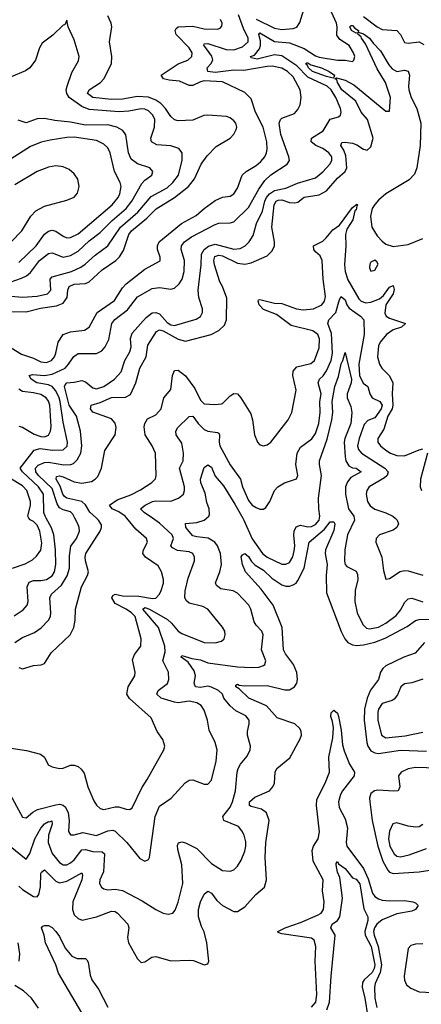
# Model space of a CAD drawing. Header units: inches. Extents: x 884549 to 1028252, y 526810 to 653624.
# Tile 753 of 1056: x 1000575 to 1002741, y 597378 to 602689. Entities that reach past the tile are written whole.
import ezdxf

# ---------------------------------------------------------------- set-up
doc = ezdxf.new("R2010")
doc.units = ezdxf.units.IN
doc.header["$MEASUREMENT"] = 0
doc.layers.add('B0509', color=7, linetype='Continuous')
doc.layers.add('B0600', color=7, linetype='Continuous')

msp = doc.modelspace()

# ---------------------------------------------------------------- linework, layer by layer
at = {"layer": 'B0509', "color": 5}
for points, elevation in [([(1000514, 598530), (1000590, 598386.7), (1000610, 598383.1), (1000645.6, 598414.4), (1000671.7, 598428.3), (1000770, 598453.7), (1000790, 598456.5), (1000810, 598451.6), (1000821.8, 598441.8), (1000836.9, 598410), (1000842, 598370), (1000838.9, 598310), (1000850, 598292.7), (1000870, 598292.7), (1000915.4, 598304.6), (1000990, 598287.4), (1001050, 598314.3), (1001076.9, 598316.9), (1001091.1, 598311.1), (1001153.4, 598250), (1001223.4, 598163.4), (1001250, 598150.4), (1001270, 598159.1), (1001276.3, 598170), (1001306.8, 598390), (1001330, 598446.5), (1001391.5, 598490), (1001467.6, 598572.4), (1001490, 598586.5), (1001510, 598588), (1001570, 598565.8), (1001590, 598565.2), (1001610, 598586), (1001635.3, 598690), (1001639.8, 598750), (1001629.9, 598789.9), (1001596.5, 598856.5), (1001588, 598910), (1001570, 598965.1), (1001554.2, 598990), (1001530, 599003.7), (1001490, 599012.2), (1001430, 599003.5), (1001410, 599006.8), (1001338.3, 599030), (1001314.3, 599050), (1001322.7, 599070), (1001372.5, 599107.5), (1001379.9, 599130), (1001377.8, 599170), (1001348.1, 599230), (1001360.4, 599279.6), (1001358.6, 599310), (1001323.2, 599410), (1001238.9, 599510), (1001250, 599518.8), (1001275.9, 599510), (1001372.7, 599452.7), (1001394.3, 599434.3), (1001430, 599391.3), (1001450, 599378.3), (1001570, 599330.2), (1001630, 599327.3), (1001663.1, 599336.9), (1001678, 599350), (1001683.5, 599370), (1001681, 599390), (1001670, 599411.5), (1001590, 599509.8), (1001563, 599523), (1001490, 599540.8), (1001474.7, 599554.7), (1001466.3, 599570), (1001467.3, 599607.3), (1001484.2, 599675.8), (1001519, 599770), (1001518.9, 599790), (1001509.9, 599809.9), (1001490, 599817.9), (1001426.2, 599826.2), (1001399.2, 599839.2), (1001390.6, 599850), (1001405, 599890), (1001398, 599910), (1001330, 599974), (1001291.2, 600000)], 2160), ([(1000524.3, 598230), (1000610, 598160.4), (1000630, 598190.3), (1000657, 598270), (1000690, 598327.3), (1000710, 598350.8), (1000730, 598364), (1000737.6, 598362.4), (1000748.1, 598368.1), (1000750.1, 598350.1), (1000731.4, 598290), (1000728.8, 598250), (1000750, 598191.1), (1000790, 598141.8), (1000810, 598129.3), (1000830, 598130.2), (1000850, 598140.2), (1000870, 598157.8), (1000910, 598210.1), (1000930, 598213.6), (1000970, 598202.8), (1001020.6, 598200.6), (1001033.4, 598190), (1001028.2, 598091.8), (1001008.4, 598050), (1001006.2, 598030), (1001015.8, 598010), (1001030, 598000.2), (1001050, 597995.9), (1001090, 597998.3), (1001130, 597991.6), (1001235.9, 597935.9), (1001310, 597889.2), (1001350, 597870.2), (1001376.4, 597863.6), (1001400.9, 597870), (1001414.5, 597885.5), (1001430, 597928), (1001455.8, 598030), (1001449.9, 598130), (1001427.7, 598212.3), (1001426.5, 598233.5), (1001432, 598248), (1001450, 598253.5), (1001470, 598248.6), (1001530, 598218), (1001610, 598137.4), (1001670, 598099.7), (1001710, 598095.8), (1001730, 598103.6), (1001750, 598122), (1001770, 598155.3), (1001790, 598204.4), (1001794.7, 598230), (1001794.3, 598254.3), (1001785.8, 598290), (1001774.2, 598314.2), (1001756, 598336), (1001676.3, 598370), (1001671.1, 598390), (1001710, 598440.7), (1001723.6, 598470), (1001739.9, 598530), (1001748.4, 598630), (1001754.5, 598650), (1001767.1, 598673), (1001802.9, 598717.1), (1001818.8, 598750), (1001820.3, 598770), (1001804.8, 598830), (1001803.8, 598850), (1001813.6, 598890), (1001812.7, 598910), (1001794.5, 598934.5), (1001741.2, 598961.2), (1001710, 598988.2), (1001676.8, 599030), (1001669.2, 599050), (1001648.2, 599070), (1001610, 599088.4), (1001590, 599093), (1001550, 599086.5), (1001523.7, 599090), (1001516, 599110), (1001523, 599150), (1001516, 599176), (1001483.1, 599223.1), (1001447.1, 599250), (1001450, 599259.1), (1001503.2, 599243.2), (1001550, 599236.1), (1001590, 599220.6), (1001750, 599198.9), (1001826, 599194), (1001864.2, 599195.8), (1001890, 599204.7), (1001898, 599210), (1001903.1, 599230), (1001880.3, 599290), (1001887.8, 599370), (1001880.9, 599390), (1001850, 599423.1), (1001840, 599440), (1001821.5, 599510), (1001811.6, 599530), (1001750, 599596.2), (1001727.3, 599607.3), (1001659.7, 599619.7), (1001636, 599636), (1001631.1, 599651.1), (1001654.4, 599710), (1001664.2, 599750), (1001657.9, 599810), (1001642.9, 599850), (1001627.7, 599870), (1001592.6, 599892.6), (1001530, 599898.5), (1001510, 599905.4), (1001472.2, 599950), (1001469.4, 599970.6), (1001530, 599976.4), (1001569.7, 599990), (1001582.7, 600000)], 2140), ([(1000530, 598758.8), (1000612.3, 598747.7), (1000687.8, 598727.8), (1000710, 598710.4), (1000729.1, 598669.1), (1000750, 598658.7), (1000790, 598650.3), (1000810, 598652), (1000850, 598667.9), (1000870, 598667.2), (1000890, 598659.7), (1000906.8, 598646.8), (1000923.9, 598623.9), (1000943, 598550), (1000975.8, 598475.8), (1000990, 598451.8), (1001010, 598433.8), (1001030, 598429.3), (1001090, 598443.5), (1001110, 598443.8), (1001150, 598430.3), (1001170, 598428.4), (1001182, 598438), (1001234.2, 598545.8), (1001263.7, 598590), (1001352.8, 598750), (1001358, 598770), (1001346.6, 598806.6), (1001317.4, 598850), (1001283.6, 598923.6), (1001168.1, 599028.1), (1001152.9, 599050), (1001160.6, 599090), (1001196.8, 599150), (1001198.8, 599170), (1001184.5, 599235.5), (1001195.1, 599264.9), (1001228.7, 599310), (1001230.7, 599350), (1001198.6, 599470), (1001178.4, 599490), (1001150, 599508.6), (1001090, 599538.9), (1001071.7, 599570), (1001076.8, 599583.2), (1001090, 599589.6), (1001130, 599581.2), (1001218.7, 599578.7), (1001292.4, 599567.6), (1001310, 599569.2), (1001329.9, 599590.2), (1001338.5, 599610), (1001350.6, 599650), (1001350.6, 599670), (1001339.4, 599710), (1001322.4, 599742.4), (1001253, 599790), (1001239.5, 599810), (1001242.3, 599830), (1001264.4, 599870), (1001258.4, 599890), (1001201.2, 599941.2), (1001152.3, 600000)], 2180), ([(1000536.8, 599730), (1000605.5, 599754.5), (1000644.6, 599775.4), (1000665.6, 599794.4), (1000690, 599828), (1000694.2, 599865.8), (1000684.5, 599930), (1000670, 599963.2), (1000650, 599982), (1000631.2, 599991.2), (1000625.2, 600000)], 2280), ([(1000546.1, 599473.9), (1000594.1, 599505.9), (1000615.9, 599530), (1000621.7, 599550), (1000614.9, 599630), (1000625.6, 599654.4), (1000650, 599663.6), (1000690, 599663.9), (1000720.3, 599670), (1000750, 599689.7), (1000763.7, 599710), (1000770.7, 599750), (1000768.4, 599830), (1000759.7, 599910), (1000747.6, 599947.6), (1000717.9, 600000)], 2260), ([(1000550, 599329.6), (1000590, 599355.9), (1000656, 599384), (1000690.8, 599409.2), (1000731.4, 599450), (1000740.8, 599470), (1000743.8, 599490), (1000738, 599570), (1000746.2, 599590), (1000800.5, 599639.5), (1000831.2, 599688.8), (1000844, 599730), (1000843.8, 599796.2), (1000850.5, 599849.5), (1000881, 599890), (1000897.5, 599930), (1000896.5, 599950), (1000889.1, 599970), (1000873.4, 600000)], 2240), ([(1000570, 599194), (1000590, 599188.1), (1000650, 599206), (1000691.6, 599208.4), (1000710, 599216.5), (1000745.8, 599274.2), (1000848.2, 599370), (1000866.9, 599410), (1000875, 599450), (1000875.9, 599510), (1000909.2, 599630), (1000941, 599690), (1000945.8, 599710), (1000929.4, 599770), (1000927.6, 599790), (1000932.4, 599810), (1001009, 599930), (1001016.9, 599950), (1001015.7, 599964.3), (1001001.1, 599990), (1000989.9, 600000)], 2220), ([(1000570, 598014.6), (1000590, 597996.6), (1000650, 597958.9), (1000670, 597958.3), (1000678.3, 597970), (1000688.2, 598011.8), (1000690, 598083), (1000692.8, 598090), (1000710, 598102.7), (1000770, 598042.6), (1000790, 598032.9), (1000830, 598042.1), (1000910, 598086.7), (1000914.5, 598074.5), (1000910.4, 598050), (1000862, 597930), (1000861, 597890), (1000870, 597860.3), (1000890, 597839.7), (1000912.3, 597832.3), (1000990, 597848.7), (1001070, 597879.9), (1001090, 597878), (1001102.7, 597870), (1001158, 597810), (1001163.5, 597790), (1001157.6, 597737.6), (1001162.8, 597710), (1001210, 597623), (1001230, 597602.4), (1001250, 597607), (1001288.9, 597631.1), (1001310, 597635.9), (1001390, 597612.5), (1001490, 597616.5), (1001513.2, 597613.2), (1001570, 597590.6), (1001590, 597596), (1001596.2, 597610), (1001584.4, 597710), (1001571, 597769), (1001556.7, 597796.7), (1001540.4, 597850), (1001540.1, 597890), (1001549.9, 597930.1), (1001570, 597971.6), (1001590, 597987.7), (1001610, 597978), (1001638.4, 597938.4), (1001670, 597911), (1001730, 597878.5), (1001750, 597877.7), (1001790, 597903.2), (1001848.7, 597970), (1001895.6, 598010), (1001906.2, 598050), (1001898.5, 598170), (1001902.7, 598250), (1001921.1, 598370), (1001906.3, 598410), (1001879.3, 598430), (1001823.9, 598443.9), (1001814.6, 598450), (1001815.2, 598470), (1001844.1, 598495.9), (1001922.8, 598530), (1001940.3, 598550), (1001949.8, 598570), (1001953.1, 598630), (1001962.2, 598650), (1002032.3, 598707.7), (1002088.7, 598810), (1002094.5, 598830), (1002093.3, 598850), (1002085.5, 598865.5), (1002058.9, 598890), (1001963.5, 598923.5), (1001907.3, 598987.3), (1001810.6, 599030), (1001759.7, 599079.7), (1001740.4, 599090), (1001741, 599099), (1001750, 599104.4), (1001759, 599099), (1001790, 599095.1), (1001910, 599097.6), (1002005.8, 599074.2), (1002030, 599074.6), (1002057.8, 599090), (1002070.5, 599109.5), (1002074.5, 599130), (1002070, 599167.8), (1002061.8, 599190), (1002051.8, 599210), (1002008.2, 599268.2), (1001998.4, 599290), (1001990.9, 599410.9), (1001941.7, 599530), (1001877.3, 599617.3), (1001793.2, 599710), (1001776.8, 599750), (1001770, 599790.7), (1001777.2, 599802.7), (1001790, 599809), (1001810, 599792.6), (1001825.7, 599765.7), (1001846.2, 599746.2), (1001890, 599720.1), (1001936.1, 599676.1), (1001990, 599640.3), (1002010, 599633.8), (1002030, 599633.8), (1002050, 599640.1), (1002065.6, 599650), (1002076.2, 599663.8), (1002109.9, 599730), (1002137.1, 599870), (1002219.2, 599940.8), (1002250, 599980.8), (1002270, 599981.1), (1002274.7, 599970), (1002270, 599933.7), (1002224.4, 599830), (1002222.4, 599810), (1002234.2, 599750), (1002228.3, 599690), (1002230, 599597.3), (1002309.6, 599389.6), (1002329.4, 599350), (1002345.8, 599330), (1002370, 599316.2), (1002393.1, 599313.1), (1002430, 599316.6), (1002490, 599330.4), (1002547.3, 599352.7), (1002664.7, 599415.3), (1002710, 599448.8), (1002730, 599454.3), (1002790, 599455.2)], 2120), ([(1001778.3, 600000), (1001783.9, 599990), (1001828.7, 599888.7), (1001885.1, 599810), (1001910, 599790.1), (1001990, 599751.8), (1002010, 599751.1), (1002030, 599761.8), (1002047.7, 599792.3), (1002056.2, 599823.8), (1002059.1, 599850), (1002053.5, 599910), (1002055.8, 599930), (1002066.6, 599953.4), (1002090, 599962.9), (1002130, 599952.7), (1002150, 599955), (1002170, 599965.5), (1002191, 599990), (1002192.9, 600000)], 2140), ([(1002379.9, 600000), (1002381.7, 599990), (1002343.9, 599910), (1002328.3, 599830), (1002327.7, 599767.7), (1002331, 599751), (1002339, 599739), (1002390, 599713.4), (1002396.8, 599696.8), (1002398.2, 599670), (1002385.3, 599610), (1002383.1, 599550), (1002395.8, 599490), (1002425.7, 599425.7), (1002446.2, 599406.2), (1002462.3, 599402.3), (1002510, 599412.7), (1002550, 599434.5), (1002604.9, 599475.1), (1002630, 599504.3), (1002652.4, 599547.6), (1002670, 599565.7), (1002690, 599568.9), (1002750, 599549.1)], 2140), ([(1002599.7, 600000), (1002611.5, 599990), (1002619, 599970), (1002608.9, 599950), (1002590, 599935.8), (1002516.3, 599910), (1002497.6, 599890), (1002496.5, 599870), (1002528.3, 599790), (1002537.3, 599717.3), (1002550, 599671), (1002570, 599674.9), (1002626.9, 599713.1), (1002650, 599718), (1002670, 599716.6), (1002750, 599693.4)], 2160), ([(1002759.4, 599330), (1002707.4, 599272.6), (1002646.5, 599250), (1002550, 599202.8), (1002533.8, 599190), (1002521.5, 599170), (1002510.7, 599130), (1002467.2, 599072.8), (1002449, 599030), (1002435.4, 598970), (1002433.6, 598910), (1002448, 598790), (1002453.5, 598770), (1002470, 598745.8), (1002490, 598733.5), (1002510, 598729.8), (1002629.5, 598749.4), (1002770, 598743.8)], 2120), ([(1002750, 599131.7), (1002690, 599112.7), (1002650, 599105.7), (1002630.2, 599089.8), (1002612.2, 599047.8), (1002595.8, 599024.2), (1002584.1, 599015.9), (1002530, 598999.8), (1002510.9, 598970), (1002507.1, 598952.9), (1002507.6, 598910), (1002527.5, 598830), (1002550, 598815.2), (1002654, 598826), (1002750, 598846.1)], 2140), ([(1002150, 597363), (1002173, 597390), (1002178.1, 597430), (1002168.6, 597610), (1002173, 597690), (1002163.7, 597723.7), (1002150, 597734.4), (1001990, 597758), (1001970, 597765.1), (1001967.2, 597770), (1002006.8, 597790), (1002090, 597818.3), (1002182.3, 597857.7), (1002202, 597870), (1002213.9, 597890), (1002217.5, 597930), (1002208.3, 597990), (1002212.1, 598050), (1002158.7, 598150), (1002152.4, 598207.6), (1002159.6, 598230), (1002185.3, 598270), (1002191.9, 598308.1), (1002175.8, 598450), (1002177.3, 598482.7), (1002223.4, 598570), (1002245.6, 598630), (1002243.3, 598710), (1002264.7, 598815.3), (1002268.4, 598868.4), (1002263, 598903), (1002252.8, 598930), (1002255.4, 598950), (1002270, 598963.6), (1002290, 598948.2), (1002295.1, 598930), (1002310, 598857.3), (1002316.6, 598776.6), (1002325, 598745), (1002353.9, 598673.9), (1002381.2, 598630), (1002378.7, 598610), (1002315.9, 598530), (1002305.2, 598510), (1002294.1, 598470), (1002299.1, 598439.1), (1002330, 598378), (1002343, 598330), (1002335.5, 598250), (1002339.3, 598230), (1002430, 598109.7), (1002454.6, 598054.6), (1002478.1, 597978.1), (1002490, 597959.1), (1002510, 597945.8), (1002530, 597940.1), (1002570, 597935.9), (1002650, 597937.9), (1002696.3, 597930), (1002710, 597924.9), (1002725, 597910), (1002709.4, 597890), (1002690, 597880.3), (1002610, 597866), (1002530, 597834.2), (1002501.4, 597810), (1002488.5, 597790), (1002484.1, 597770), (1002486.4, 597750), (1002508.5, 597690), (1002527, 597590), (1002520.2, 597550), (1002492.2, 597490), (1002488.7, 597470), (1002490, 597410.1), (1002501, 597361)], 2080), ([(1002890.4, 598649.6), (1002710, 598654.4), (1002671.2, 598648.8), (1002632.9, 598630), (1002619.1, 598610), (1002625.8, 598550), (1002617.1, 598530), (1002593.1, 598526.9), (1002507.5, 598532.5), (1002488.2, 598530), (1002470, 598515.4), (1002462.7, 598490), (1002463, 598470), (1002476.3, 598370), (1002507.2, 598230), (1002534, 598150), (1002560.4, 598100.4), (1002570.1, 598090.1), (1002590, 598082.8), (1002730, 598092.2), (1002810, 598104.9)], 2120), ([(1002750, 598347.6), (1002730, 598334.7), (1002710, 598332.4), (1002670, 598338.7), (1002610, 598357.4), (1002588.1, 598351.9), (1002570, 598312), (1002565.2, 598270), (1002572.1, 598230), (1002594.3, 598190), (1002610, 598176.6), (1002630, 598172.7), (1002676.3, 598183.7), (1002770, 598217.7)], 2140), ([(1002232.6, 597347.4), (1002246.7, 597390), (1002254.8, 597530), (1002276.9, 597750), (1002253.6, 597790), (1002259.8, 597810), (1002289.2, 597830), (1002302.1, 597850), (1002317, 597950), (1002301.4, 598061.4), (1002289.9, 598090), (1002282, 598130), (1002282, 598138), (1002290, 598147.3), (1002295.3, 598135.3), (1002330, 598110.2), (1002370, 598060.7), (1002390, 598052.7), (1002410, 598028.4), (1002431.9, 597891.9), (1002453.7, 597850), (1002453.6, 597830), (1002436.3, 597770), (1002438.5, 597750), (1002471.5, 597690), (1002490.3, 597590), (1002486.8, 597570), (1002476.3, 597550), (1002432.7, 597510), (1002424.4, 597495.6), (1002423.2, 597470), (1002437.3, 597410), (1002452.1, 597310)], 2060), ([(1000910, 597331.6), (1000785.5, 597545.5), (1000769.9, 597590), (1000713.7, 597710), (1000707.1, 597750), (1000693.1, 597790), (1000700.9, 597799.1), (1000710, 597803.2), (1000730, 597802.1), (1000750, 597791.5), (1000770, 597770.9), (1000790, 597743.1), (1000821.4, 597681.4), (1000857.4, 597637.4), (1000885, 597625), (1000930, 597625), (1000937.9, 597617.9), (1000944.7, 597604.7), (1000955.7, 597535.7), (1000965.2, 597510), (1001000.1, 597460.1), (1001050, 597361.4)], 2080), ([(1000572, 597610), (1000576, 597650), (1000566.5, 597710)], 2120), ([(1002750, 597704.7), (1002710, 597702.2), (1002685.7, 597694.3), (1002670, 597678.4), (1002649.1, 597530), (1002650, 597508.2), (1002662.2, 597482.2), (1002684.9, 597464.9), (1002730, 597445.4), (1002950, 597434.1)], 2120), ([(1000676.9, 597356.9), (1000639.4, 597410), (1000595.3, 597450), (1000550, 597479.9)], 2120)]:
    msp.add_lwpolyline(points, dxfattribs=dict(at, elevation=elevation))
at = {"layer": 'B0600', "color": 5}
for points, elevation in [([(1001850, 602692), (1001950, 602643.4), (1001990, 602636.3), (1002050, 602641), (1002070.6, 602649.4), (1002086.5, 602673.5), (1002122.7, 602790)], 2260), ([(1000873.4, 600000), (1000861.9, 600021.9), (1000850, 600034.7), (1000810, 600044.2), (1000790, 600056.2), (1000776.8, 600076.8), (1000750, 600159.9), (1000676.3, 600230), (1000662.9, 600250), (1000660.9, 600270), (1000674.6, 600285.4), (1000710, 600300.4), (1000730, 600301.5), (1000812.8, 600287.2), (1000851.3, 600288.7), (1000865.5, 600294.5), (1000885.4, 600314.6), (1000904.6, 600350), (1000911, 600391), (1000903.6, 600470), (1000881.1, 600550), (1000842.7, 600610), (1000816.4, 600710), (1000820.6, 600719.4), (1000830.4, 600729.6), (1000870, 600733.1), (1000910, 600743), (1000930, 600736.3), (1000970, 600702.5), (1000990, 600697.7), (1001030, 600709.6), (1001085.8, 600750), (1001122, 600790), (1001143.2, 600850), (1001170, 600897), (1001176.1, 600924), (1001173.7, 600970), (1001181.1, 600998.9), (1001257.2, 601082.8), (1001290, 601108.1), (1001310, 601110.1), (1001330, 601101.6), (1001370, 601055.4), (1001390, 601042.3), (1001410, 601038.7), (1001526.9, 601073.1), (1001551.3, 601088.7), (1001561.9, 601110), (1001561.6, 601130), (1001541.2, 601190), (1001537, 601230), (1001554, 601366), (1001555.8, 601424.2), (1001569.9, 601450), (1001593.2, 601466.8), (1001630, 601477.7), (1001730, 601450.8), (1001764.9, 601455.1), (1001791.2, 601468.8), (1001813.7, 601490), (1001835.4, 601524.6), (1001852.8, 601590), (1001884, 601656), (1001898.1, 601710), (1001906.4, 601730), (1001923, 601750), (1001950, 601767.2), (1002010, 601780.5), (1002073, 601807), (1002170, 601836.5), (1002211, 601869), (1002247.7, 601910), (1002258.7, 601930), (1002258.5, 601950), (1002242.9, 601970), (1002210, 601993.6), (1002172.9, 602010), (1002147.1, 602030), (1002150, 602050.2), (1002212.5, 602090), (1002250, 602152.4), (1002294.4, 602165.6), (1002305.6, 602174.4), (1002309.7, 602190), (1002304.8, 602210), (1002279.9, 602270), (1002254.6, 602310), (1002234.3, 602330), (1002130, 602379.2), (1002070, 602440), (1001990, 602493.2), (1001950, 602499), (1001856.9, 602476.9), (1001822.9, 602482.9), (1001819.7, 602490), (1001841.8, 602498.2), (1001868.6, 602531.4), (1001874.6, 602550), (1001874.6, 602574.6), (1001865, 602610), (1001870, 602618.5), (1001950, 602571.3), (1002030, 602563.3), (1002110, 602532.8), (1002170, 602494.2), (1002190, 602487.2), (1002288.9, 602471.1), (1002331.6, 602471.5), (1002370, 602463.8), (1002378, 602470), (1002382.4, 602490), (1002376, 602510), (1002351.6, 602550), (1002301.9, 602581.9), (1002285.7, 602605.7), (1002288.1, 602650), (1002283.4, 602670), (1002247.8, 602750)], 2240), ([(1000510, 601115), (1000610, 601112.9), (1000688, 601132), (1000774.5, 601145.5), (1000810, 601160.3), (1000831.7, 601190), (1000835.1, 601230), (1000842.7, 601250), (1000870, 601261.5), (1000930, 601266.8), (1000950, 601275.5), (1001019.7, 601340.3), (1001094.5, 601390), (1001114, 601410), (1001135.1, 601444.8), (1001163.6, 601530), (1001177.5, 601550), (1001260.8, 601619.2), (1001311.6, 601668.4), (1001410.6, 601729.4), (1001486, 601790), (1001518.5, 601830), (1001554.6, 601910), (1001585.8, 601954.2), (1001634.7, 602005.3), (1001709.8, 602050), (1001730, 602071.5), (1001743.6, 602096.4), (1001746.4, 602110), (1001740.2, 602130), (1001730, 602143.7), (1001710, 602159), (1001690, 602166), (1001590, 602174.5), (1001568.6, 602171.4), (1001510, 602147.5), (1001430, 602143.4), (1001410, 602148.5), (1001390, 602167.5), (1001362.1, 602210), (1001336.5, 602236.5), (1001310, 602255.7), (1001270, 602271.9), (1001210, 602275.4), (1001130, 602259.9), (1001070, 602258.5), (1000970, 602269.9), (1000941.8, 602290), (1000949.9, 602310), (1001010.5, 602350), (1001029.9, 602370), (1001070.6, 602450), (1001072.2, 602490), (1001059.8, 602570), (1001072.8, 602650), (1001068.7, 602670), (1001049.8, 602710)], 2320), ([(1000530, 600918.1), (1000585.4, 600885.4), (1000650, 600863.9), (1000690, 600842.8), (1000720.3, 600839.7), (1000747, 600850), (1000762.5, 600870), (1000769.9, 600889.9), (1000783.2, 600950), (1000809.1, 600990), (1000850, 601004.6), (1000924.9, 601015.1), (1000949.9, 601030.1), (1000992.4, 601110), (1001086.5, 601173.5), (1001130, 601242.3), (1001150, 601264.3), (1001250, 601342.8), (1001332.4, 601387.6), (1001332.2, 601407.7), (1001318.5, 601450), (1001318.5, 601470), (1001328.4, 601490), (1001448.4, 601590), (1001526.4, 601633.6), (1001570, 601671.2), (1001630, 601713.5), (1001670, 601730.8), (1001710, 601736.5), (1001730, 601749.2), (1001750, 601780.3), (1001776, 601850), (1001797.1, 601870), (1001850, 601903.1), (1001875.4, 601924.6), (1001897.5, 601950), (1001906.6, 601970), (1001910.8, 601990), (1001908.5, 602030), (1001888.4, 602110), (1001847.7, 602190), (1001822.9, 602262.9), (1001790, 602296.8), (1001670, 602353.7), (1001570, 602359.5), (1001550, 602354.6), (1001510, 602334.4), (1001490, 602334.7), (1001438, 602358), (1001381.9, 602361.9), (1001350.7, 602370), (1001337.6, 602390), (1001429.5, 602450.5), (1001482, 602470), (1001504.5, 602490), (1001504.8, 602510), (1001490, 602537.3), (1001419.6, 602610), (1001413.2, 602630), (1001418.4, 602641.6), (1001430, 602650.1), (1001510, 602653.9), (1001570, 602639.9), (1001642.2, 602637.8), (1001656.9, 602643.1), (1001665.7, 602654.3), (1001667.2, 602670), (1001658.8, 602690)], 2280), ([(1000530, 601196.9), (1000590, 601192.4), (1000670, 601197), (1000725.3, 601210), (1000743.4, 601230), (1000739.9, 601290), (1000750, 601302.3), (1000854.4, 601330), (1000905.7, 601354.3), (1000929.3, 601370.6), (1000981.8, 601418.2), (1001051.2, 601468.8), (1001119.5, 601570), (1001213.1, 601650), (1001284.6, 601735.4), (1001370, 601781.6), (1001402.1, 601810), (1001431.3, 601850), (1001451.6, 601931.6), (1001450.8, 601970), (1001433.6, 601993.6), (1001390, 602008.6), (1001314.2, 602014.2), (1001286.2, 602030), (1001283.2, 602050), (1001302.9, 602110), (1001304.4, 602150), (1001294.1, 602174.1), (1001270, 602197.7), (1001250, 602206.7), (1001230, 602208.5), (1001164.4, 602195.6), (1001112.1, 602192.1), (1000950, 602203.9), (1000910, 602220.4), (1000842.2, 602270), (1000829.8, 602290), (1000826.8, 602310), (1000830.6, 602330), (1000856.2, 602403.8), (1000893.2, 602466.8), (1000895.6, 602490), (1000870, 602581.2), (1000836, 602650), (1000830, 602686), (1000818, 602662), (1000810, 602659), (1000754.8, 602605.2), (1000697.3, 602562.7), (1000682.7, 602537.3), (1000661.3, 602470), (1000630.3, 602430), (1000606.3, 602413.7), (1000530, 602381.3)], 2340), ([(1000717.9, 600000), (1000712.2, 600010), (1000705.7, 600030), (1000704.1, 600130), (1000677.3, 600170), (1000589.9, 600250), (1000577.5, 600270), (1000652.8, 600367.2), (1000685, 600375), (1000752.5, 600367.5), (1000810, 600368.9), (1000831.4, 600388.6), (1000832.5, 600410), (1000810, 600517.6), (1000793.4, 600630), (1000788.6, 600650), (1000770, 600687.3), (1000750, 600709.5), (1000730, 600719.2), (1000667.2, 600730), (1000636.5, 600750), (1000627, 600770), (1000645.2, 600774.8), (1000710, 600770.4), (1000750, 600776), (1000820.2, 600810), (1000839.2, 600830), (1000867.5, 600872.5), (1000890, 600888.6), (1000990, 600888.5), (1001017.5, 600902.5), (1001036, 600924), (1001055.6, 600964.4), (1001073, 601050), (1001089, 601071), (1001155.9, 601124.1), (1001210, 601194.4), (1001290, 601239.5), (1001330, 601244.8), (1001390, 601235.8), (1001410, 601240.2), (1001436.1, 601263.9), (1001452.2, 601290), (1001462.3, 601330), (1001463.6, 601390), (1001446.3, 601450), (1001447.9, 601470), (1001463.9, 601490), (1001502.5, 601517.5), (1001630, 601584.5), (1001650, 601592.2), (1001710, 601592.9), (1001730, 601598), (1001810, 601676.8), (1001864.5, 601775.5), (1001897.9, 601822.1), (1001930, 601851.4), (1002018.7, 601910), (1002029.7, 601930), (1002026.8, 601950), (1001983.8, 602070), (1001975.3, 602130), (1001981.7, 602150), (1001990, 602157.3), (1002056.7, 602183.3), (1002075.5, 602204.5), (1002087.3, 602230), (1002093.5, 602270), (1002087.2, 602310), (1002050, 602380.8), (1002018.9, 602410), (1001990, 602426.9), (1001937.8, 602437.8), (1001910, 602437.4), (1001784.8, 602415.2), (1001730, 602416.2), (1001630, 602404.2), (1001590.7, 602410), (1001585.8, 602430), (1001605.4, 602450), (1001617.1, 602470), (1001612.4, 602492.4), (1001567.7, 602552.3), (1001570, 602558), (1001590, 602560.5), (1001688.9, 602528.9), (1001730, 602526.6), (1001776.9, 602543.1), (1001808, 602570), (1001808, 602590), (1001782.3, 602642.3), (1001756, 602716)], 2260), ([(1002430, 602705.4), (1002503.9, 602650), (1002530, 602636.6), (1002610.1, 602630.1), (1002629.1, 602610), (1002650, 602566.7), (1002670, 602562.8), (1002730, 602569.2), (1002754.4, 602554.4)], 2240), ([(1000989.9, 600000), (1000952.9, 600032.9), (1000930, 600071.4), (1000910, 600089.6), (1000830, 600107.7), (1000816.7, 600116.7), (1000807.2, 600130), (1000793.6, 600173.6), (1000771.7, 600210), (1000774.5, 600225.5), (1000790, 600227.7), (1000810, 600222.7), (1000870, 600196.4), (1000910, 600189.3), (1000961.8, 600198.2), (1000983.2, 600210), (1000995.9, 600224.1), (1001015.8, 600270), (1001035.4, 600364.6), (1001090, 600449.2), (1001096, 600490), (1001090, 600512.8), (1001070, 600536.7), (1000970, 600572.3), (1000956.5, 600590), (1000961.3, 600610), (1001010, 600623.7), (1001070, 600650.7), (1001146.6, 600653.4), (1001172.1, 600667.9), (1001201.8, 600730), (1001223.9, 600810), (1001257.1, 600870), (1001266.5, 600933.5), (1001313.7, 601006.3), (1001330, 601016.8), (1001350, 601010.1), (1001430, 600965), (1001470, 600955.3), (1001608.8, 600991.2), (1001650, 601012), (1001679.6, 601040.4), (1001690.6, 601070), (1001692.6, 601187.4), (1001670, 601249.8), (1001655.3, 601275.3), (1001626.4, 601366.4), (1001622.1, 601390), (1001628.3, 601411.7), (1001650, 601419.6), (1001670, 601415.1), (1001750, 601376.1), (1001790, 601370.1), (1001823, 601377), (1001910, 601415.6), (1001937.7, 601442.3), (1001949.1, 601470), (1001949.2, 601490), (1001934.4, 601570), (1001947.3, 601690), (1001959.4, 601710), (1001970, 601716), (1001990, 601716.5), (1002030, 601702.5), (1002059.8, 601700.2), (1002074.6, 601705.4), (1002110, 601731.3), (1002190, 601744.3), (1002230, 601765.9), (1002290, 601833.9), (1002330.6, 601870), (1002340.5, 601890), (1002334.8, 601954.8), (1002324.4, 601984.4), (1002307.5, 602010), (1002313.6, 602026.4), (1002331.5, 602028.5), (1002370, 602023), (1002394.2, 602014.2), (1002430, 601990.1), (1002450, 601986), (1002470, 602002.6), (1002481.3, 602050), (1002450.3, 602150), (1002417.5, 602190), (1002387.9, 602250), (1002313.2, 602310), (1002289.8, 602350.2), (1002286.6, 602366.6), (1002274.5, 602370), (1002283.9, 602376), (1002330, 602362.9), (1002377.9, 602337.9), (1002550, 602195.3), (1002570, 602194.9), (1002575.1, 602270), (1002548.1, 602350), (1002503.7, 602423.7), (1002439.5, 602559.5), (1002418, 602590), (1002417.3, 602597.3), (1002400.4, 602610), (1002398.4, 602618.4), (1002390, 602617.1), (1002365, 602630), (1002355.6, 602650), (1002362.6, 602657.4), (1002370, 602658.1), (1002382.6, 602642.6), (1002402.9, 602630), (1002401.6, 602621.6), (1002430, 602613), (1002461.4, 602590), (1002481.7, 602561.7), (1002521.3, 602521.3), (1002565.4, 602445.4), (1002584.2, 602424.2), (1002610, 602410.1), (1002650, 602416), (1002671.1, 602411.1), (1002678.6, 602390), (1002671.7, 602330), (1002673.8, 602310), (1002686.8, 602270), (1002717.1, 602210), (1002739.1, 602130), (1002734.4, 602010), (1002717.1, 601890), (1002704.2, 601855.8), (1002675.8, 601824.3), (1002550, 601749.6), (1002510, 601716.2), (1002490, 601692.5), (1002476.9, 601670), (1002467, 601630), (1002474, 601570), (1002502.7, 601522.7), (1002530, 601493.6), (1002550, 601479), (1002590, 601466), (1002670, 601476.5), (1002750, 601509.2)], 2220), ([(1000430, 601240.4), (1000585.8, 601294.2), (1000612.7, 601307.3), (1000634.1, 601325.9), (1000682, 601390), (1000730, 601426.9), (1000750, 601430.6), (1000810, 601407.6), (1000850, 601416.4), (1000890, 601441.1), (1000950, 601495.3), (1001010, 601540.8), (1001074, 601606), (1001149.3, 601670.7), (1001179.3, 601710), (1001234.2, 601805.8), (1001250, 601824.1), (1001288, 601850), (1001293.5, 601870), (1001277, 601890), (1001210, 601911.7), (1001176.9, 601936.9), (1001162.9, 601970), (1001147.5, 602067.5), (1001131.7, 602091.7), (1001098.9, 602110), (1001050, 602121.8), (1000930, 602120.1), (1000850, 602136.4), (1000764.6, 602144.6), (1000710, 602156.1), (1000670, 602154.2), (1000610, 602132.8), (1000566.2, 602146.2)], 2360), ([(1000570, 601379.5), (1000664.8, 601470), (1000710, 601532.1), (1000730, 601548.8), (1000750, 601553.7), (1000770, 601548), (1000810, 601520.9), (1000830, 601513.1), (1000850, 601514.1), (1000890, 601533.9), (1001073.8, 601690), (1001106.1, 601730), (1001115.3, 601750), (1001122, 601790), (1001117.5, 601810), (1001086.1, 601870), (1001064.1, 601970), (1001050, 601997.1), (1001030, 602017.9), (1000990, 602037), (1000870, 602055.7), (1000830, 602054.4), (1000740.1, 602039.9), (1000691.6, 602028.4), (1000634.4, 602005.6), (1000530, 601939)], 2380), ([(1000530, 601490.8), (1000587.4, 601550), (1000635.4, 601630), (1000662.3, 601657.7), (1000710, 601682.8), (1000830, 601715.1), (1000870, 601732.3), (1000887.3, 601752.7), (1000896.2, 601790), (1000888.5, 601828.5), (1000870, 601858.4), (1000841.4, 601881.4), (1000810, 601895.6), (1000770, 601901), (1000730, 601894), (1000670, 601869.9), (1000550, 601797.7)], 2420), ([(1001152.3, 600000), (1001144, 600010), (1001110, 600034.2), (1001074.5, 600050), (1001060.2, 600070), (1001101.5, 600098.5), (1001174.4, 600125.6), (1001227, 600153), (1001287.7, 600192.3), (1001308, 600212), (1001311.3, 600230), (1001307.9, 600350), (1001289.9, 600390), (1001252.6, 600450), (1001246.9, 600493.1), (1001250, 600510.3), (1001264.7, 600535.3), (1001310, 600558.1), (1001337.9, 600590), (1001352.1, 600650), (1001390, 600694), (1001399.9, 600770), (1001410, 600796.3), (1001430, 600798.7), (1001470, 600767.1), (1001519.8, 600699.8), (1001550, 600636), (1001570, 600617.3), (1001627.1, 600612.9), (1001663.2, 600616.8), (1001670, 600619.1), (1001710, 600660.6), (1001730, 600671.9), (1001750.1, 600670.1), (1001768.5, 600648.5), (1001822.3, 600562.3), (1001831.3, 600530), (1001842.3, 600450), (1001857.6, 600410), (1001870, 600396.4), (1001890, 600390.4), (1001910, 600395.3), (1001930, 600410.4), (1002024.1, 600530), (1002042.3, 600570), (1002065.7, 600690), (1002048.4, 600770), (1002050, 600792.7), (1002070, 600816.5), (1002145.9, 600834.1), (1002165.5, 600850), (1002190, 600919.1), (1002192.7, 600967.3), (1002184.2, 600990), (1002156.8, 601010), (1002038.6, 601038.6), (1001959.6, 601099.6), (1001890, 601125.6), (1001867.2, 601150), (1001860.7, 601170), (1001863, 601177), (1001870, 601178.9), (1001950, 601159.7), (1001990, 601157.3), (1002068.9, 601130), (1002104.6, 601124.6), (1002160.5, 601130), (1002204.1, 601150), (1002218.9, 601170), (1002224.6, 601195.4), (1002211.4, 601290), (1002206, 601390), (1002195.8, 601415.8), (1002170, 601436.3), (1002160.9, 601450), (1002159.8, 601470), (1002210, 601495), (1002228.6, 601511.4), (1002264.2, 601555.8), (1002299.3, 601580.7), (1002370, 601676.5), (1002393.3, 601693.3), (1002399.5, 601690), (1002394.2, 601685.8), (1002390, 601663.1), (1002382.9, 601657.2), (1002371.9, 601610), (1002340.6, 601559.4), (1002332.7, 601530), (1002335, 601470), (1002326.7, 601366.7), (1002331.4, 601330), (1002345.3, 601285.3), (1002403.6, 601183.6), (1002417.5, 601170), (1002442.3, 601162.3), (1002470, 601165.4), (1002516.1, 601183.9), (1002538.2, 601201.8), (1002570, 601245.9), (1002590, 601256), (1002594.3, 601234.3), (1002590, 601210), (1002549.6, 601150.4), (1002545.3, 601105.3), (1002552.4, 601090), (1002570, 601078.7), (1002655.4, 601050), (1002634.4, 601030), (1002590, 601015.4), (1002554.4, 600990), (1002519.6, 600950), (1002510.8, 600930), (1002506, 600870), (1002515.9, 600830), (1002528.3, 600810), (1002570, 600767.6), (1002588.5, 600730), (1002583.4, 600670), (1002588.3, 600610), (1002583.7, 600590), (1002561, 600550), (1002539.2, 600480.8), (1002507.6, 600430), (1002507.5, 600410), (1002520.9, 600390), (1002550, 600366.1), (1002575.8, 600350), (1002610, 600337.8), (1002650, 600336.4), (1002730, 600369.3), (1002750, 600373.7)], 2180), ([(1001291.2, 600000), (1001246.3, 600030), (1001226.9, 600050), (1001251.6, 600070), (1001290.8, 600089.2), (1001310, 600094.4), (1001390, 600092.3), (1001431.9, 600108.1), (1001458.4, 600130), (1001465, 600150), (1001463.4, 600170), (1001436.8, 600270), (1001456.8, 600310), (1001458.9, 600350), (1001450, 600404.5), (1001419.8, 600450), (1001418, 600470), (1001428.7, 600490), (1001490, 600548.2), (1001510, 600550.2), (1001537.1, 600510), (1001570, 600479.1), (1001590, 600469), (1001643, 600463), (1001650, 600458.4), (1001653.4, 600450), (1001650.7, 600410), (1001655.3, 600390), (1001710, 600288.3), (1001765.5, 600210), (1001776.4, 600170), (1001810, 600096.1), (1001830, 600071.1), (1001850, 600057.1), (1001870, 600049.3), (1001890, 600049.1), (1001902.5, 600057.5), (1001924.8, 600090), (1001950, 600148.5), (1001968.2, 600170), (1002002.7, 600190), (1002067.9, 600212.1), (1002075.1, 600230), (1002064.5, 600290), (1002071.3, 600350), (1002090, 600383.6), (1002151.3, 600428.7), (1002170, 600457.7), (1002188.6, 600510), (1002196.7, 600570), (1002194.5, 600630), (1002201.2, 600670), (1002184.5, 600730), (1002191.7, 600750), (1002212.4, 600767.6), (1002230, 600795), (1002254.6, 600850), (1002263.1, 600890), (1002256.3, 600996.3), (1002236.4, 601050), (1002243.4, 601070), (1002279.7, 601110), (1002300.8, 601179.2), (1002310, 601195.6), (1002330, 601178.6), (1002339.6, 601150), (1002352.5, 601132.5), (1002413.2, 601090), (1002431.9, 601070), (1002433.7, 600990), (1002403.6, 600830), (1002408.7, 600770), (1002428.5, 600728.5), (1002452.9, 600710), (1002464.6, 600670), (1002475.8, 600650), (1002518.3, 600630), (1002530.8, 600610), (1002525.1, 600590), (1002490, 600541.7), (1002452.7, 600527.3), (1002433.8, 600506.2), (1002405.8, 600430), (1002397.3, 600390), (1002402.2, 600370), (1002419.7, 600350), (1002544.6, 600270), (1002562.6, 600250), (1002556.9, 600230), (1002542.6, 600217.4), (1002460.2, 600170), (1002447.9, 600150), (1002444.6, 600130), (1002451.5, 600090), (1002466.2, 600066.2), (1002490, 600048.7), (1002549.3, 600029.3), (1002587.9, 600010), (1002599.7, 600000)], 2160), ([(1002192.9, 600000), (1002194.7, 600010), (1002188.5, 600050), (1002187.7, 600107.7), (1002203.7, 600230), (1002191.4, 600290), (1002192.8, 600310), (1002233.7, 600426.3), (1002258.9, 600530), (1002263.7, 600570), (1002260.6, 600630), (1002275.3, 600710), (1002295, 600765), (1002310, 600833.1), (1002318.7, 600850), (1002330, 600894), (1002364.1, 600750), (1002363.9, 600730), (1002342, 600670), (1002341.5, 600650), (1002362.1, 600602.1), (1002366.2, 600570), (1002360.8, 600510), (1002329.8, 600430.2), (1002326.2, 600410), (1002330.9, 600330.9), (1002335, 600310), (1002350, 600283), (1002370, 600272.1), (1002390, 600269.3), (1002416.8, 600250), (1002360.7, 600219.3), (1002343.7, 600196.3), (1002332.7, 600170), (1002332.8, 600130), (1002348.7, 600050), (1002378.2, 600010), (1002379.9, 600000)], 2140), ([(1000570, 600495.9), (1000590, 600491.2), (1000654, 600454), (1000690, 600440.1), (1000710, 600438.9), (1000730, 600447.7), (1000741, 600470), (1000744.9, 600495.1), (1000737.8, 600610), (1000730.9, 600630.9), (1000717.2, 600650), (1000690, 600667.6), (1000650, 600676.9), (1000590, 600682.9), (1000570, 600695.4)], 2280), ([(1002775.5, 600350), (1002736.3, 600210), (1002735.2, 600170), (1002742, 600150)], 2180), ([(1001582.7, 600000), (1001595.6, 600010), (1001599.3, 600020.7), (1001597.7, 600050), (1001585, 600085), (1001575.4, 600135.4), (1001552.2, 600190), (1001549.9, 600210), (1001570, 600272.8), (1001590, 600287.3), (1001610, 600274.6), (1001630, 600227.2), (1001674.6, 600174.6), (1001735.8, 600075.8), (1001778.3, 600000)], 2140), ([(1000625.2, 600000), (1000618.4, 600010), (1000632.9, 600070), (1000633.1, 600090), (1000613.7, 600150), (1000590, 600175), (1000443.2, 600263.2)], 2280)]:
    msp.add_lwpolyline(points, dxfattribs=dict(at, elevation=elevation))
at = {"layer": 'B0600', "color": 5, "elevation": 2220}
for points in [[(1002265.8, 602374.2), (1002230, 602382.6), (1002155.2, 602410), (1002132.1, 602430), (1002125.4, 602445.4), (1002117.4, 602450), (1002123.1, 602456.9), (1002130, 602456.8), (1002146.1, 602446.1), (1002202.3, 602430), (1002244.8, 602410), (1002272.4, 602390), (1002270, 602377.2)], [(1002490, 601391.3), (1002470, 601381.4), (1002463.8, 601370), (1002462.5, 601350), (1002470, 601332.9), (1002490, 601337.2), (1002508.6, 601370), (1002502.4, 601382.4)]]:
    msp.add_lwpolyline(points, close=True, dxfattribs=at)

doc.saveas('drawing.dxf')
